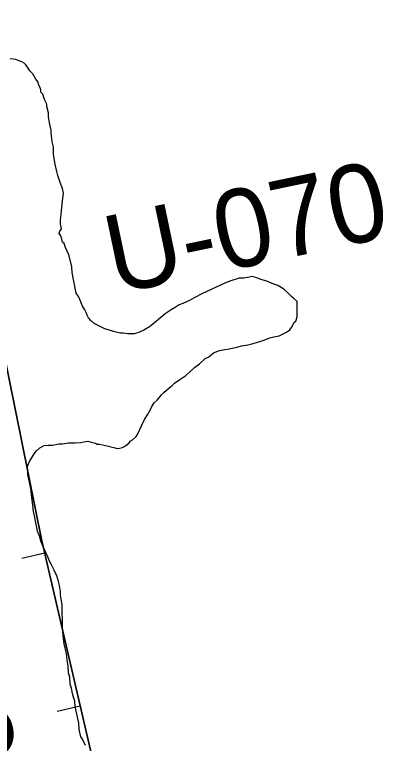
# Model space of a CAD drawing. Extents: x 3263578 to 3301413, y 764927 to 798602.
# Drawn here: x 3275091 to 3275488, y 791801 to 792575 of the extents above; entities that cross this region are included whole.
import ezdxf

# ---------------------------------------------------------------- set-up
doc = ezdxf.new("R2010")
doc.units = 0
for name, color, linetype in [('V-BORW-IDEN', 7, 'Continuous'), ('V-BORW-LINE', 7, 'Continuous'), ('V-RIVR-RANG-IDEN', 7, 'Continuous'), ('V-SITE-VEGE', 7, 'Continuous')]:
    doc.layers.add(name, color=color, linetype=linetype)

msp = doc.modelspace()

# ---------------------------------------------------------------- linework, layer by layer
at = {"layer": 'V-BORW-LINE'}
for p, q in [((3275122.83, 792003.3), (3275098.47, 791997.65)), ((3275160.46, 791841.01), (3275136.1, 791835.36))]:
    msp.add_line(p, q, dxfattribs=at)
for points in [[(3275275.13, 791210.66), (3275179.76, 791757.75), (3275119.77, 792016.49), (3275055.79, 792331.66), (3275021.3, 792454.88), (3274984.32, 792520.89), (3274958.52, 792573.45), (3274965.06, 792647.98), (3274987.55, 792708.35), (3275017.65, 792773.95), (3275021.83, 792904.97), (3274994.29, 793017.93), (3274945.74, 793121.95), (3274888.34, 793200.25), (3274826.32, 793204.51), (3274784.59, 793302.06), (3274778.76, 793320.9), (3274727.47, 793451.22), (3274674.18, 793567.52), (3274649.13, 793794.35), (3274623.98, 793957.58), (3274632.85, 794016.04)], [(3274965.06, 792647.98), (3274958.52, 792573.45), (3274984.32, 792520.89), (3275021.3, 792454.88), (3275055.79, 792331.66), (3275119.77, 792016.49), (3275179.76, 791757.75), (3275275.13, 791210.66), (3275330.22, 790997.4), (3275381.34, 790982.81), (3275433.67, 790881.95), (3275487.61, 790746.75), (3275484.46, 790617.38), (3275463.15, 790576.09), (3275418.22, 790526.64)]]:
    msp.add_lwpolyline(points, dxfattribs=at)
at = {"layer": 'V-SITE-VEGE'}
for p, q in [((3275092.13, 792527.06), (3275085.88, 792527.74)), ((3275095.25, 792525.78), (3275092.13, 792527.06)), ((3275098.37, 792524.5), (3275095.25, 792525.78)), ((3275100.86, 792523.22), (3275098.37, 792524.5)), ((3275102.72, 792521.33), (3275100.86, 792523.22)), ((3275104.57, 792518.81), (3275102.72, 792521.33)), ((3275107.04, 792515.03), (3275104.57, 792518.81)), ((3275110.14, 792511.87), (3275107.04, 792515.03)), ((3275113.22, 792506.21), (3275110.14, 792511.87)), ((3275115.69, 792503.05), (3275113.22, 792506.21)), ((3275116.3, 792500.55), (3275115.69, 792503.05)), ((3275117.52, 792498.03), (3275116.3, 792500.55)), ((3275118.75, 792494.89), (3275117.52, 792498.03)), ((3275118.72, 792492.39), (3275118.75, 792494.89)), ((3275120.59, 792490.49), (3275118.72, 792492.39)), ((3275122.41, 792484.84), (3275120.59, 792490.49)), ((3275124.87, 792479.81), (3275122.41, 792484.84)), ((3275124.84, 792477.31), (3275124.87, 792479.81)), ((3275126.66, 792470.4), (3275124.84, 792477.31)), ((3275126.62, 792466.65), (3275126.66, 792470.4)), ((3275127.23, 792464.14), (3275126.62, 792466.65)), ((3275127.81, 792459.75), (3275127.23, 792464.14)), ((3275128.41, 792456.62), (3275127.81, 792459.75)), ((3275129.62, 792452.22), (3275128.41, 792456.62)), ((3275129.59, 792449.1), (3275129.62, 792452.22)), ((3275130.16, 792443.46), (3275129.59, 792449.1)), ((3275130.75, 792439.7), (3275130.16, 792443.46)), ((3275131.95, 792434.05), (3275130.75, 792439.7)), ((3275131.89, 792427.17), (3275131.95, 792434.05)), ((3275132.48, 792424.03), (3275131.89, 792427.17)), ((3275133.66, 792415.88), (3275132.48, 792424.03)), ((3275135.47, 792408.36), (3275133.66, 792415.88)), ((3275136.68, 792403.96), (3275135.47, 792408.36)), ((3275139.11, 792396.43), (3275136.68, 792403.96)), ((3275141.56, 792390.15), (3275139.11, 792396.43)), ((3275142.76, 792385.13), (3275141.56, 792390.15)), ((3275142.09, 792380.13), (3275142.76, 792385.13)), ((3275140.72, 792367), (3275142.09, 792380.13)), ((3275139.37, 792356.99), (3275140.05, 792362.62)), ((3275140.05, 792362.62), (3275140.72, 792367)), ((3275139.33, 792352.61), (3275139.37, 792356.99)), ((3275138.64, 792345.11), (3275140.54, 792347.59)), ((3275140.54, 792347.59), (3275139.33, 792352.61)), ((3275137.99, 792342.61), (3275138.64, 792345.11)), ((3275139.84, 792340.09), (3275137.99, 792342.61)), ((3275141.06, 792336.32), (3275139.84, 792340.09)), ((3275141.66, 792333.19), (3275141.06, 792336.32)), ((3275143.52, 792331.92), (3275141.66, 792333.19)), ((3275144.73, 792327.52), (3275143.52, 792331.92)), ((3275148.42, 792319.98), (3275144.73, 792327.52)), ((3275151.43, 792307.44), (3275148.42, 792319.98)), ((3275152, 792301.17), (3275151.43, 792307.44)), ((3275153.18, 792293.65), (3275152, 792301.17)), ((3275156.18, 792279.22), (3275153.18, 792293.65)), ((3275320.29, 792292.09), (3275314.64, 792290.27)), ((3275329.08, 792295.14), (3275320.29, 792292.09)), ((3275334.09, 792295.1), (3275329.08, 792295.14)), ((3275339.73, 792296.3), (3275334.09, 792295.1)), ((3275342.87, 792296.89), (3275339.73, 792296.3)), ((3275347.86, 792295.59), (3275342.87, 792296.89)), ((3275352.23, 792293.67), (3275347.86, 792295.59)), ((3275358.47, 792291.74), (3275352.23, 792293.67)), ((3275365.95, 792288.54), (3275358.47, 792291.74)), ((3275304.58, 792285.35), (3275300.18, 792283.52)), ((3275314.64, 792290.27), (3275304.58, 792285.35)), ((3275370.32, 792287.25), (3275365.95, 792288.54)), ((3275376.54, 792283.43), (3275370.32, 792287.25)), ((3275158.65, 792275.44), (3275156.18, 792279.22)), ((3275289.49, 792278.61), (3275281.32, 792274.3)), ((3275300.18, 792283.52), (3275289.49, 792278.61)), ((3275380.89, 792279.64), (3275376.54, 792283.43)), ((3275385.23, 792275.22), (3275380.89, 792279.64)), ((3275161.1, 792269.79), (3275158.65, 792275.44)), ((3275162.31, 792266.02), (3275161.1, 792269.79)), ((3275276.28, 792271.22), (3275269.37, 792268.16)), ((3275281.32, 792274.3), (3275276.28, 792271.22)), ((3275387.71, 792273.31), (3275385.23, 792275.22)), ((3275390.81, 792270.16), (3275387.71, 792273.31)), ((3275390.66, 792253.89), (3275390.81, 792270.16)), ((3275165.4, 792261.61), (3275162.31, 792266.02)), ((3275166.62, 792258.47), (3275165.4, 792261.61)), ((3275256.79, 792261.39), (3275250.49, 792257.06)), ((3275261.19, 792263.85), (3275256.79, 792261.39)), ((3275265.6, 792266.94), (3275261.19, 792263.85)), ((3275269.37, 792268.16), (3275265.6, 792266.94)), ((3275167.85, 792255.95), (3275166.62, 792258.47)), ((3275169.08, 792252.82), (3275167.85, 792255.95)), ((3275246.07, 792253.35), (3275239.13, 792247.78)), ((3275250.49, 792257.06), (3275246.07, 792253.35)), ((3275389.37, 792249.51), (3275390.66, 792253.89)), ((3275171.56, 792250.29), (3275169.08, 792252.82)), ((3275175.28, 792247.12), (3275171.56, 792250.29)), ((3275186.5, 792241.39), (3275175.28, 792247.12)), ((3275239.13, 792247.78), (3275234.09, 792243.45)), ((3275385.56, 792243.92), (3275387.48, 792248.28)), ((3275387.48, 792248.28), (3275389.37, 792249.51)), ((3275197.1, 792238.16), (3275186.5, 792241.39)), ((3275203.35, 792236.85), (3275197.1, 792238.16)), ((3275227.79, 792239.75), (3275222.76, 792237.29)), ((3275234.09, 792243.45), (3275227.79, 792239.75)), ((3275371.7, 792234.03), (3275379.25, 792237.72)), ((3275379.25, 792237.72), (3275383.02, 792240.19)), ((3275383.02, 792240.19), (3275385.56, 792243.92)), ((3275205.86, 792236.82), (3275203.35, 792236.85)), ((3275210.86, 792236.15), (3275205.86, 792236.82)), ((3275217.74, 792236.09), (3275210.86, 792236.15)), ((3275222.76, 792237.29), (3275217.74, 792236.09)), ((3275355.38, 792229.17), (3275361.66, 792231.62)), ((3275361.66, 792231.62), (3275366.06, 792232.83)), ((3275366.06, 792232.83), (3275371.7, 792234.03)), ((3275327.15, 792221.93), (3275331.54, 792223.14)), ((3275331.54, 792223.14), (3275334.05, 792223.74)), ((3275334.05, 792223.74), (3275338.44, 792224.32)), ((3275338.44, 792224.32), (3275341.57, 792224.92)), ((3275341.57, 792224.92), (3275350.99, 792227.96)), ((3275350.99, 792227.96), (3275355.38, 792229.17)), ((3275297.01, 792211.57), (3275302.06, 792215.9)), ((3275302.06, 792215.9), (3275308.34, 792218.35)), ((3275308.34, 792218.35), (3275313.98, 792219.54)), ((3275313.98, 792219.54), (3275318.37, 792220.13)), ((3275318.37, 792220.13), (3275327.15, 792221.93)), ((3275286.92, 792204.15), (3275293.23, 792209.72)), ((3275293.23, 792209.72), (3275297.01, 792211.57)), ((3275276.2, 792194.86), (3275281.88, 792200.44)), ((3275281.88, 792200.44), (3275286.92, 792204.15)), ((3275266.11, 792187.44), (3275272.41, 792191.77)), ((3275272.41, 792191.77), (3275276.2, 792194.86)), ((3275257.92, 792181.26), (3275260.45, 792183.74)), ((3275260.45, 792183.74), (3275266.11, 792187.44)), ((3275249.08, 792173.83), (3275254.77, 792178.78)), ((3275254.77, 792178.78), (3275257.92, 792181.26)), ((3275242.13, 792165.76), (3275246.56, 792171.35)), ((3275246.56, 792171.35), (3275249.08, 792173.83)), ((3275236.43, 792158.92), (3275238.97, 792162.66)), ((3275238.97, 792162.66), (3275242.13, 792165.76)), ((3275231.97, 792150.2), (3275235.15, 792155.81)), ((3275235.15, 792155.81), (3275236.43, 792158.92)), ((3275225.6, 792138.37), (3275228.79, 792145.23)), ((3275228.79, 792145.23), (3275231.97, 792150.2)), ((3275223.68, 792134.63), (3275225.6, 792138.37)), ((3275221.13, 792129.02), (3275222.4, 792131.52)), ((3275222.4, 792131.52), (3275223.68, 792134.63)), ((3275164.1, 792121.42), (3275168.49, 792122)), ((3275168.49, 792122), (3275173.48, 792120.7)), ((3275212.29, 792120.34), (3275213.56, 792122.21)), ((3275213.56, 792122.21), (3275216.07, 792123.44)), ((3275216.07, 792123.44), (3275219.86, 792127.16)), ((3275219.86, 792127.16), (3275221.13, 792129.02)), ((3275113.94, 792111.87), (3275117.72, 792114.96)), ((3275117.72, 792114.96), (3275122.13, 792117.42)), ((3275122.13, 792117.42), (3275126.52, 792118.01)), ((3275126.52, 792118.01), (3275130.89, 792117.97)), ((3275130.89, 792117.97), (3275137.79, 792119.16)), ((3275137.79, 792119.16), (3275141.54, 792119.12)), ((3275141.54, 792119.12), (3275147.82, 792120.31)), ((3275147.82, 792120.31), (3275154.7, 792120.25)), ((3275154.7, 792120.25), (3275160.96, 792120.82)), ((3275160.96, 792120.82), (3275164.1, 792121.42)), ((3275173.48, 792120.7), (3275176.6, 792120.05)), ((3275176.6, 792120.05), (3275178.47, 792118.78)), ((3275178.47, 792118.78), (3275180.97, 792118.76)), ((3275180.97, 792118.76), (3275184.1, 792118.1)), ((3275184.1, 792118.1), (3275190.35, 792116.79)), ((3275190.35, 792116.79), (3275192.84, 792116.14)), ((3275192.84, 792116.14), (3275195.97, 792115.49)), ((3275195.97, 792115.49), (3275199.71, 792114.2)), ((3275199.71, 792114.2), (3275202.22, 792114.8)), ((3275202.22, 792114.8), (3275205.35, 792115.4)), ((3275205.35, 792115.4), (3275208.5, 792117.25)), ((3275208.5, 792117.25), (3275212.29, 792120.34)), ((3275109.49, 792105.02), (3275111.41, 792108.76)), ((3275111.41, 792108.76), (3275113.94, 792111.87)), ((3275105.67, 792098.18), (3275106.95, 792101.29)), ((3275106.95, 792101.29), (3275109.49, 792105.02)), ((3275104.37, 792092.55), (3275104.4, 792095.68)), ((3275104.96, 792088.79), (3275104.37, 792092.55)), ((3275104.4, 792095.68), (3275105.67, 792098.18)), ((3275104.94, 792086.29), (3275104.96, 792088.79)), ((3275106.74, 792078.76), (3275104.94, 792086.29)), ((3275107.33, 792075), (3275106.74, 792078.76)), ((3275107.93, 792071.86), (3275107.33, 792075)), ((3275109.1, 792062.46), (3275107.93, 792071.86)), ((3275110.27, 792054.32), (3275109.1, 792062.46)), ((3275110.83, 792047.43), (3275110.27, 792054.32)), ((3275112.05, 792043.03), (3275110.83, 792047.43)), ((3275113.23, 792035.51), (3275112.05, 792043.03)), ((3275114.43, 792030.49), (3275113.23, 792035.51)), ((3275115.02, 792026.73), (3275114.43, 792030.49)), ((3275117.47, 792020.45), (3275115.02, 792026.73)), ((3275118.68, 792016.06), (3275117.47, 792020.45)), ((3275120.52, 792011.66), (3275118.68, 792016.06)), ((3275123.58, 792004.74), (3275120.52, 792011.66)), ((3275125.42, 792000.97), (3275123.58, 792004.74)), ((3275127.87, 791994.69), (3275125.42, 792000.97)), ((3275129.72, 791991.54), (3275127.87, 791994.69)), ((3275132.79, 791985.26), (3275129.72, 791991.54)), ((3275134.01, 791982.11), (3275132.79, 791985.26)), ((3275135.25, 791980.23), (3275134.01, 791982.11)), ((3275137.07, 791974.57), (3275135.25, 791980.23)), ((3275138.27, 791968.93), (3275137.07, 791974.57)), ((3275139.46, 791962.66), (3275138.27, 791968.93)), ((3275139.43, 791958.9), (3275139.46, 791962.66)), ((3275141.21, 791948.25), (3275139.43, 791958.9)), ((3275141.11, 791937.61), (3275141.21, 791948.25)), ((3275141.71, 791935.1), (3275141.11, 791937.61)), ((3275141.6, 791923.21), (3275141.67, 791930.09)), ((3275141.67, 791930.09), (3275141.71, 791935.1)), ((3275142.76, 791913.18), (3275141.6, 791923.21)), ((3275143.33, 791906.92), (3275142.76, 791913.18)), ((3275144.54, 791902.53), (3275143.33, 791906.92)), ((3275145.74, 791896.88), (3275144.54, 791902.53)), ((3275146.33, 791893.12), (3275145.74, 791896.88)), ((3275146.9, 791887.48), (3275146.33, 791893.12)), ((3275147.49, 791883.72), (3275146.9, 791887.48)), ((3275148.05, 791876.2), (3275147.49, 791883.72)), ((3275149.26, 791871.81), (3275148.05, 791876.2)), ((3275149.82, 791864.29), (3275149.26, 791871.81)), ((3275151.03, 791859.9), (3275149.82, 791864.29)), ((3275152.23, 791854.26), (3275151.03, 791859.9)), ((3275153.44, 791850.49), (3275152.23, 791854.26)), ((3275154.65, 791846.1), (3275153.44, 791850.49)), ((3275155.23, 791840.46), (3275154.65, 791846.1)), ((3275156.42, 791834.19), (3275155.23, 791840.46)), ((3275158.82, 791822.9), (3275156.42, 791834.19)), ((3275159.38, 791816.01), (3275158.82, 791822.9)), ((3275161.19, 791808.48), (3275159.38, 791816.01)), ((3275162.42, 791806.59), (3275161.19, 791808.48)), ((3275166.11, 791799.04), (3275162.42, 791806.59))]:
    msp.add_line(p, q, dxfattribs=at)

# ---------------------------------------------------------------- texts
at = {"layer": 'V-BORW-IDEN'}
msp.add_text('BORROW PIT', height=64, rotation=281.10642, dxfattribs=at).set_placement((3274971.32, 792080.57))
at = {"layer": 'V-RIVR-RANG-IDEN'}
msp.add_text('U-070', height=83, rotation=11.84433, dxfattribs=at).set_placement((3275196.78, 792277.81))

doc.saveas('drawing.dxf')
